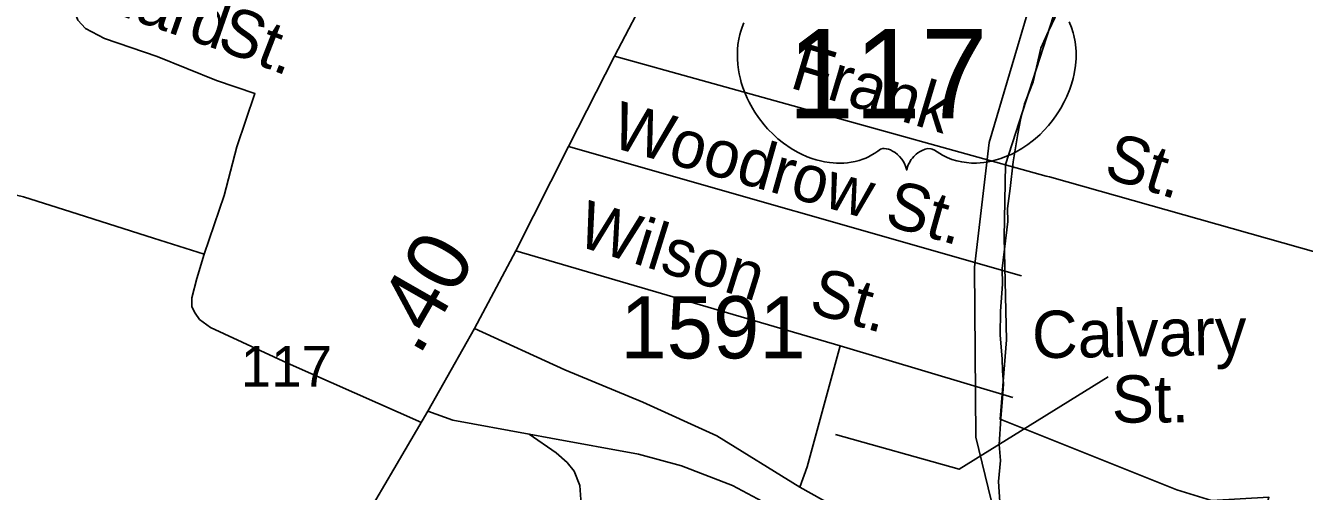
# Model space of a CAD drawing. Extents: x 2206922 to 2357709, y 510027 to 673830.
# Drawn here: x 2301643 to 2304209, y 602532 to 603468 of the extents above; entities that cross this region are included whole.
import ezdxf

# ---------------------------------------------------------------- set-up
doc = ezdxf.new("R2010")
doc.units = 0
for name, color, linetype in [('Exist Boundary Political City Limit New', 7, 'Continuous'), ('Exist Hydrographic Misc Water Feature', 7, 'Continuous'), ('Exist Road Non-System Type 51', 7, 'Continuous'), ('Exist Road Non-System Type 51 Label', 7, 'Continuous'), ('Exist Road Primary Interstate Ramp 1 Lane Attributed', 7, 'Continuous'), ('Exist Road Primary US Label', 7, 'Continuous'), ('Exist Road Primary US Mileage Tenths English Label', 7, 'Continuous'), ('Exist Road Primary US Service Attributed', 7, 'Continuous'), ('Exist Road Primary US Shield CELL', 7, 'Continuous'), ('Exist Road Primary US Shield Number Label', 7, 'Continuous'), ('Exist Road Primary US UnDivided 4 Lane Attributed', 7, 'Continuous'), ('Exist Road Secondary Type 51 Number Label', 7, 'Continuous'), ('Map Preparation Boundary City Limit Buffer Line', 7, 'Continuous')]:
    doc.layers.add(name, color=color, linetype=linetype)

msp = doc.modelspace()

# ---------------------------------------------------------------- linework, layer by layer
at = {"layer": 'Exist Boundary Political City Limit New'}
msp.add_lwpolyline([(2304238, 602428.4), (2304120.2, 602456.2), (2304138, 602520.3), (2304023, 602514), (2303953.2, 602535.5), (2303598.8, 602677.1), (2303611.5, 602836.4), (2303607, 603042.1), (2303609.5, 603188.8), (2303705.8, 603487.1), (2303784.2, 603717.2), (2303814.8, 603805.8), (2303855.2, 603848.8), (2303902.5, 603873.1), (2304238.2, 603848.2)], dxfattribs=at)
at = {"layer": 'Exist Hydrographic Misc Water Feature'}
for points in [[(2302532.9, 601195.6), (2302699, 601274.5), (2303197.1, 601380), (2303380, 601479.2), (2303503, 601615.5), (2303585, 601733.6), (2303625, 601909.2), (2303657, 602031.8), (2303636.9, 602283.7), (2303550, 602641.2), (2303547.1, 602982.3), (2303577, 603232.9), (2303658, 603508.6), (2303836, 603926), (2303919.1, 604027.8), (2304107.9, 604202.8)], [(2303715.5, 603497.2), (2303695.6, 603456.7), (2303680.2, 603422.6), (2303665, 603354.7), (2303647.4, 603310.3), (2303639.6, 603278.2), (2303634, 603250.3), (2303624.8, 603194.1), (2303619.1, 603140.2), (2303613.7, 603100.1), (2303614.2, 603074.1), (2303603.1, 602980), (2303603.3, 602948), (2303599.8, 602894.1), (2303598.6, 602846.1), (2303603.1, 602798.3), (2303603.3, 602774.4), (2303605.3, 602748.1), (2303603.7, 602718.4), (2303600, 602678.3), (2303596.9, 602626.1), (2303599.2, 602594.1), (2303595.7, 602552.1), (2303598.6, 602500.1)]]:
    msp.add_lwpolyline(points, dxfattribs=at)
at = {"layer": 'Exist Road Non-System Type 51'}
for p, q in [((2303691, 603165.4), (2302824.9, 603406.3)), ((2303641.8, 602964.8), (2302732.5, 603224.8)), ((2303697.5, 603163.6), (2303691, 603165.4)), ((2304513.7, 602933.2), (2303697.5, 603163.6)), ((2303277.8, 602824.3), (2302627.2, 603015.2)), ((2303624.2, 602720.7), (2303277.8, 602824.3))]:
    msp.add_line(p, q, dxfattribs=at)
for points in [[(2301863.6, 603818), (2301746.3, 603512.7), (2301743.5, 603491.5), (2301747.7, 603478.8), (2301763.3, 603461.8), (2301801.4, 603442), (2301907.4, 603405.3), (2302026, 603357.2), (2302103.4, 603331.4), (2302067, 603224.2), (2302041.6, 603126.6), (2302001.3, 603008.9)], [(2302001.3, 603008.9), (2301899.6, 603040.8), (2301734.3, 603093.8), (2301639, 603123.4), (2301613.5, 603129.8), (2301596.6, 603123.4), (2301581.8, 603104.4), (2301564.8, 603062), (2301524.5, 602934.7), (2301488.5, 602820.2), (2301469.4, 602760.9), (2301452.5, 602731.2), (2301431.3, 602707.9), (2301408, 602690.9), (2301378.3, 602676.1), (2301352.9, 602671.8), (2301319, 602676.1), (2301274.5, 602686.7), (2301218.4, 602703.8)], [(2302001.3, 603008.9), (2301986.5, 602959.6), (2301977.1, 602921), (2301977.1, 602903.1), (2301983.6, 602889.9), (2301992.1, 602877.6), (2302014, 602861.6), (2302168.7, 602789.5), (2302437.8, 602670.8)], [(2303277.8, 602824.3), (2303211.5, 602581.7), (2303196.7, 602540.3)]]:
    msp.add_lwpolyline(points, dxfattribs=at)
at = {"layer": 'Exist Road Non-System Type 51 Label'}
msp.add_lwpolyline([(2303815.4, 602762.4), (2303516.5, 602576.6), (2303268.1, 602646.6)], dxfattribs=at)
at = {"layer": 'Exist Road Primary Interstate Ramp 1 Lane Attributed'}
for points in [[(2302653.7, 602646.9), (2302500.3, 602674.9), (2302450.5, 602692.9)], [(2302653.7, 602646.9), (2302707.9, 602609.5), (2302729.9, 602589.8), (2302743.7, 602572.8), (2302755.3, 602544.2), (2302757.4, 602515.6), (2302752.1, 602492.2), (2302746.8, 602476.3), (2302736.2, 602462.5), (2302720.3, 602445.6), (2302702.3, 602433.9), (2302681.1, 602425.4), (2302604.8, 602405.3), (2302495.7, 602387.2)], [(2303680.3, 602281), (2303302.7, 602415.5), (2303061.9, 602544), (2302959.1, 602583.7), (2302873.3, 602607.1), (2302697.4, 602638.9), (2302653.7, 602646.9)]]:
    msp.add_lwpolyline(points, dxfattribs=at)
at = {"layer": 'Exist Road Primary US Service Attributed'}
msp.add_lwpolyline([(2302544.1, 602859.4), (2302725.1, 602776.2), (2302882, 602711.6), (2303030.3, 602643.7), (2303196.7, 602540.3), (2303424.5, 602413.1), (2303506.4, 602386.3), (2303868.5, 602292.2), (2304255.3, 602162.8), (2304417.5, 602103.4), (2305880.9, 601509.1), (2306134.2, 601413.7), (2306155.6, 601412.8), (2306174.4, 601415.8), (2306189, 601421.8), (2306271.6, 601475.7)], dxfattribs=at)
at = {"layer": 'Exist Road Primary US Shield CELL'}
msp.add_lwpolyline([(2303737.5, 603475.1), (2303742.1, 603464.1), (2303745.4, 603453.3), (2303746.9, 603447.7), (2303749.3, 603435.1), (2303750.2, 603428.9), (2303751.2, 603416.6), (2303751.2, 603401.7), (2303750.1, 603387.5), (2303747.4, 603371.1), (2303745.2, 603361.2), (2303741.8, 603349.7), (2303738.6, 603339.7), (2303732.7, 603325.1), (2303727.5, 603314.4), (2303720.7, 603302), (2303716.1, 603294.5), (2303710.7, 603286.4), (2303703.9, 603277.1), (2303696, 603267.3), (2303686.5, 603256.8), (2303678.9, 603249.2), (2303668.8, 603240.2), (2303662.8, 603235.2), (2303654.1, 603228.7), (2303642.3, 603220.8), (2303630.6, 603214), (2303620.6, 603208.9), (2303611.8, 603205.1), (2303600.4, 603200.8), (2303581.4, 603195.5), (2303574.5, 603194.1), (2303566.3, 603192.9), (2303558.7, 603192.1), (2303551.2, 603191.6), (2303541.2, 603191.6), (2303531.2, 603192.4), (2303521.8, 603193.8), (2303512, 603195.8), (2303501.8, 603198.9), (2303492.5, 603202.5), (2303483, 603207.1), (2303467.1, 603217.2), (2303462.5, 603219.6), (2303460, 603220.3), (2303453.8, 603220.6), (2303448, 603219.4), (2303442.1, 603217), (2303438.5, 603215.1), (2303433.8, 603212), (2303430.1, 603209.1), (2303425.7, 603204.9), (2303422.7, 603201.4), (2303420.4, 603198.7), (2303415.9, 603191.6), (2303414.3, 603188.3), (2303412.6, 603184), (2303411.2, 603177.6), (2303409.1, 603185.6), (2303406.8, 603191), (2303404.1, 603195.5), (2303401.2, 603199.5), (2303396.7, 603204.7), (2303392.7, 603208.6), (2303387.8, 603212.5), (2303382.7, 603215.7), (2303378.5, 603217.8), (2303374.7, 603219.2), (2303370.1, 603220.4), (2303366.3, 603220.7), (2303363.2, 603220.6), (2303358.9, 603219.6), (2303353.1, 603215.4), (2303347.6, 603211.6), (2303341.6, 603207.9), (2303334.5, 603204.1), (2303329.2, 603201.7), (2303323, 603199.2), (2303315.7, 603196.8), (2303307.8, 603194.8), (2303299.7, 603193.2), (2303292.5, 603192), (2303284.9, 603191.3), (2303277.9, 603191.1), (2303270.7, 603191.2), (2303264, 603191.7), (2303256.2, 603192.4), (2303246.4, 603193.8), (2303238.4, 603195.7), (2303229.9, 603198), (2303221.1, 603200.7), (2303211.8, 603204.3), (2303200.1, 603209.4), (2303192, 603213.5), (2303179.1, 603220.9), (2303164.1, 603231.3), (2303152.8, 603240.5), (2303144.4, 603248), (2303132.2, 603260.5), (2303125, 603268.6), (2303113.8, 603283.2), (2303106.5, 603293.8), (2303101.9, 603301.5), (2303095, 603314), (2303091.3, 603321.8), (2303086.4, 603333.2), (2303082.6, 603343.6), (2303079.4, 603353.5), (2303077.7, 603359.8), (2303075.2, 603370.8), (2303073.8, 603378.6), (2303072.3, 603389.4), (2303071.5, 603400.7), (2303071.4, 603411.1), (2303071.6, 603419.8), (2303072.6, 603429.9), (2303074.3, 603440.6), (2303076.4, 603449.8), (2303078.3, 603456.4), (2303081, 603464.4), (2303084.6, 603473.3)], dxfattribs=at)
at = {"layer": 'Exist Road Primary US UnDivided 4 Lane Attributed'}
for points in [[(2302544.1, 602859.4), (2302627.2, 603015.2), (2302732.5, 603224.8), (2302824.9, 603406.3), (2302896.3, 603543.3), (2302965.4, 603685.8), (2302990, 603729.5), (2303008.7, 603772.8), (2303029.7, 603819.7), (2303047.3, 603868.9), (2303062.5, 603918), (2303071.9, 603957.9), (2303078.9, 603994.2), (2303083.6, 604029.3), (2303088.3, 604071.4), (2303092.9, 604125.3), (2303092.9, 604196.7), (2303094.1, 604249.4)], [(2302450.5, 602692.9), (2302544.1, 602859.4)], [(2302261.6, 602367.5), (2302277.3, 602395.7), (2302300, 602433.1), (2302328.2, 602484.5), (2302381.8, 602576.6), (2302450.5, 602692.9)]]:
    msp.add_lwpolyline(points, dxfattribs=at)
at = {"layer": 'Map Preparation Boundary City Limit Buffer Line'}
msp.add_lwpolyline([(2304238, 602428.4), (2304120.2, 602456.2), (2304138, 602520.3), (2304023, 602514), (2303953.2, 602535.5), (2303598.8, 602677.1), (2303611.5, 602836.4), (2303607, 603042.1), (2303609.5, 603188.8), (2303705.8, 603487.1), (2303784.2, 603717.2), (2303814.8, 603805.8), (2303855.2, 603848.8), (2303902.5, 603873.1), (2304238.2, 603848.2)], dxfattribs=at)

# ---------------------------------------------------------------- texts
at = {"layer": 'Exist Road Non-System Type 51 Label'}
for s, rotation, p in [('Dillard', 340.6636, (2301692.7, 603536.9)), ('St.', 338.8215, (2302023.5, 603422.2)), ('Frank', 343.2716, (2303173.8, 603343.7)), ('Woodrow', 344.2613, (2302813.3, 603225.1)), ('St.', 342.8378, (2303803.5, 603164.1)), ('St.', 344.2613, (2303363.7, 603068)), ('Wilson', 342.6471, (2302744.6, 603027.2)), ('St.', 344.0093, (2303211.9, 602892.6)), ('Calvary', 0.9833, (2303663.4, 602799.3)), ('St.', 0.3092, (2303823, 602670))]:
    msp.add_text(s, height=95, rotation=rotation, dxfattribs=at).set_placement(p)
at = {"layer": 'Exist Road Primary US Label'}
msp.add_text('117', height=82.02, dxfattribs=at).set_placement((2302074.9, 602742.2))
at = {"layer": 'Exist Road Primary US Mileage Tenths English Label'}
msp.add_text('.40', height=125, rotation=60.1775, dxfattribs=at).set_placement((2302432.8, 602801.9))
at = {"layer": 'Exist Road Primary US Shield Number Label'}
msp.add_text('117', height=180, dxfattribs=at).set_placement((2303172.1, 603281.1))
at = {"layer": 'Exist Road Secondary Type 51 Number Label'}
msp.add_text('1591', height=125, dxfattribs=at).set_placement((2302836.6, 602799.2))

doc.saveas('drawing.dxf')
